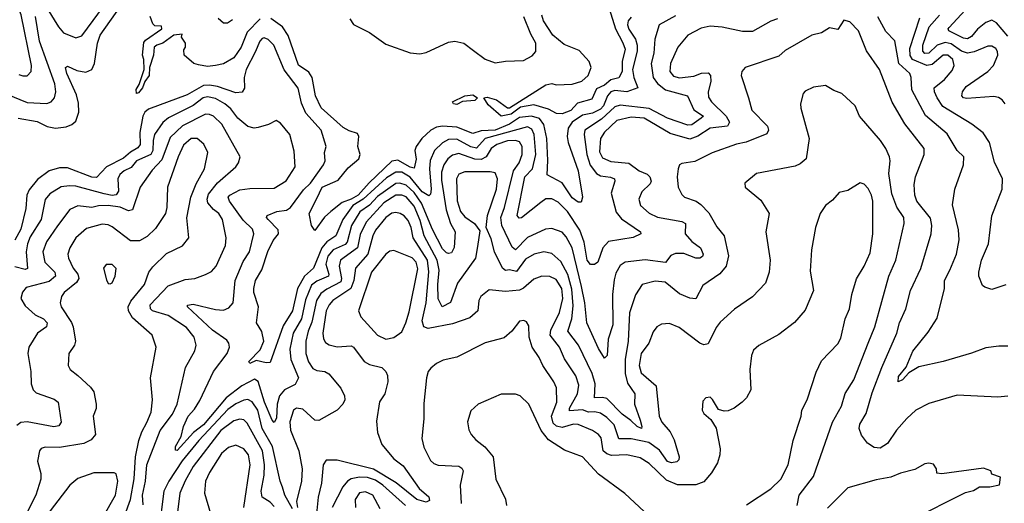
# Model space of a CAD drawing. Extents: x 1443846 to 1577407, y 839182 to 927291.
# Tile 518 of 535: x 1564509 to 1569367, y 902646 to 905031. Entities that reach past the tile are written whole.
import ezdxf

# ---------------------------------------------------------------- set-up
doc = ezdxf.new("R2010")
doc.units = 0

msp = doc.modelspace()

# ---------------------------------------------------------------- linework, layer by layer
at = {"layer": '0CON20XD'}
for points in [[(1564505, 904760.9), (1564525, 904753.6), (1564545, 904754.5), (1564565.5, 904775), (1564566.5, 904805), (1564516.5, 905055), (1564464.8, 905185)], [(1564644.6, 905085), (1564700, 904995), (1564725, 904966), (1564785, 904940.9), (1564815, 904951.1), (1564951, 905135)], [(1564500.8, 904545), (1564595, 904528.3), (1564645, 904504.5), (1564685, 904495.6), (1564738.2, 904501.8), (1564766.2, 904513.8), (1564785, 904530.9), (1564801.1, 904575), (1564798.3, 904618.3), (1564789.2, 904659.2), (1564741.6, 904765), (1564734.5, 904795.5), (1564745, 904801.4), (1564790.7, 904780.7), (1564835, 904771.9), (1564865, 904785.5), (1564878, 904815), (1564892.9, 904915), (1564906.6, 904955), (1565010.2, 905099.8)], [(1567416.6, 905085), (1567448.8, 904985), (1567485, 904917.1), (1567495.4, 904885.4), (1567481.8, 904825), (1567480.6, 904775), (1567465, 904743.5), (1567425, 904734.2), (1567395, 904707.3), (1567355, 904688.9), (1567331.4, 904638.6), (1567260.6, 904619.4), (1567227.6, 904582.4), (1567185, 904565.6), (1567157.2, 904567.2), (1567118.5, 904588.5), (1567045, 904611), (1566980.4, 904599.6), (1566932.9, 904565), (1566885, 904554.4), (1566820.7, 904610.7), (1566798.1, 904645), (1566815, 904649.2), (1566860.8, 904635), (1566915, 904596.2), (1566925, 904596.2), (1567105, 904708.8), (1567135, 904716.7), (1567155, 904710), (1567235, 904711.8), (1567282.8, 904727.3), (1567314.1, 904755.9), (1567328.2, 904795), (1567318.5, 904825), (1567269.4, 904879.4), (1567195, 904907.5), (1567138.9, 904955), (1567092.8, 905025), (1567085, 905053.3)], [(1569095, 904991.4), (1569173.2, 905076.8)], [(1564445, 904663.7), (1564545, 904622.4), (1564642.9, 904617.1), (1564664.7, 904625.3), (1564681.2, 904645), (1564687.6, 904675), (1564681.6, 904715), (1564606.2, 904925), (1564586.9, 905046.9)], [(1567745, 905050), (1567664.4, 905005), (1567642.2, 904935), (1567638.3, 904865), (1567624.4, 904815), (1567634.3, 904745), (1567655.9, 904715.9), (1567695, 904684.8), (1567803.1, 904655), (1567835.8, 904585.8), (1567882.1, 904555), (1567871.5, 904545), (1567825, 904512.7), (1567805, 904511), (1567705, 904544.8), (1567615, 904593.2), (1567471, 904609), (1567445, 904600.8), (1567379.8, 904540.2), (1567297.8, 904485), (1567294.3, 904465), (1567307.7, 904365), (1567323.5, 904313.5), (1567355, 904272.1), (1567375, 904260), (1567424.2, 904254.2), (1567442.9, 904245), (1567445.6, 904235), (1567426.5, 904175), (1567451.6, 904081.6), (1567478, 904048), (1567572, 903985), (1567573.8, 903975), (1567535, 903956.8), (1567413.8, 903936.2), (1567385.2, 903904.8), (1567360.8, 903835), (1567345, 903822.5), (1567325, 903822.7), (1567309.2, 903845), (1567293.8, 903933.8), (1567273.2, 903993.2), (1567211.5, 904085), (1567165, 904131.1), (1567135, 904147.9), (1567105, 904146.9), (1567080.4, 904129.6), (1566985, 904053.2), (1566972.4, 904052.4), (1566963.6, 904065), (1567000.9, 904255), (1567038.9, 904295), (1567055.7, 904365), (1567047.7, 904465), (1567035, 904490.3), (1567015, 904501.8), (1566805.1, 904444.9), (1566762.3, 904397.7), (1566735, 904404.3), (1566665, 904442.1), (1566625, 904439.6), (1566595, 904423.7), (1566555.1, 904384.9), (1566534.6, 904335.4), (1566530.7, 904295), (1566538.4, 904195), (1566535, 904170), (1566528, 904162), (1566495, 904181.6), (1566435, 904253.6), (1566395, 904278.4), (1566365, 904278.5), (1566318.8, 904251.2), (1566204.3, 904145.7), (1566152.7, 904115), (1566103.5, 904045), (1566068.6, 903965), (1566025, 903934.6), (1565999.7, 903905), (1565958.8, 903805), (1565914.4, 903765), (1565879.4, 903705), (1565855, 903595.5), (1565809.5, 903520.5), (1565745, 903340), (1565725, 903338), (1565675, 903349.1), (1565645, 903334.5), (1565638.9, 903345), (1565695, 903402.7), (1565713.4, 903445), (1565703.4, 903493.4), (1565677.9, 903535), (1565686.4, 903615), (1565664.7, 903685), (1565663.9, 903705), (1565672.3, 903745), (1565703.1, 903796.9), (1565732.4, 903887.6), (1565758.6, 903941.4), (1565785.4, 903975), (1565783.9, 903995), (1565734.5, 904045), (1565726.9, 904055), (1565729.2, 904065), (1565778, 904085), (1565825, 904091.2), (1565845, 904104.2), (1565908.4, 904191.6), (1565944, 904225), (1566007.8, 904315), (1566015.3, 904335), (1566012.8, 904375), (1566021.5, 904405), (1565995.9, 904485), (1565919.8, 904569.8), (1565899.3, 904619.3), (1565882.1, 904692.1), (1565813.3, 904783.3), (1565762.5, 904905), (1565735, 904933.3), (1565715, 904940.5), (1565705, 904937.8), (1565692.9, 904925), (1565670.3, 904869.7), (1565625.9, 904785), (1565616.5, 904745), (1565617.6, 904692.4), (1565606.3, 904673.7), (1565575, 904669.6), (1565485, 904700.7), (1565445, 904708), (1565415, 904706), (1565335, 904660.2), (1565145, 904589.4), (1565126.2, 904573.8), (1565116.9, 904555), (1565100.9, 904475), (1565103.1, 904415), (1565091.9, 904398.1), (1565055, 904377.9), (1565021.6, 904348.4), (1564936.7, 904305), (1564888.1, 904251.9), (1564865, 904253.5), (1564745, 904300.4), (1564705, 904300.4), (1564654.8, 904285.2), (1564597.2, 904242.8), (1564555, 904191.8), (1564543.9, 904165), (1564539.4, 904099.4)], [(1565695, 905035.2), (1565630.8, 904969.2), (1565601.4, 904895), (1565565, 904842.5), (1565515, 904813.1), (1565475, 904804.4), (1565435, 904800), (1565391.7, 904808.3), (1565367.5, 904815), (1565320, 904855), (1565318.3, 904881.7), (1565327.5, 904895), (1565327.5, 904915), (1565307.5, 904945), (1565310, 904960), (1565270, 904955), (1565215.4, 904914.6), (1565185, 904905.5), (1565171.9, 904895), (1565169.5, 904855), (1565150, 904795), (1565147.3, 904755), (1565125.6, 904725), (1565115.3, 904694.7), (1565095, 904670), (1565085, 904666.7), (1565083.2, 904686.8), (1565098.3, 904711.7), (1565123.1, 904785), (1565122, 904835), (1565114, 904855), (1565121.7, 904918.3), (1565130, 904930), (1565210, 904985), (1565208.3, 904998.3), (1565175, 905000), (1565165, 905010), (1565153, 905047)], [(1568247.1, 905035), (1568215, 905023.9), (1568125, 904971.9), (1568075, 904971.8), (1567975, 904994), (1567915, 904999), (1567871.8, 904988.2), (1567805, 904953.5), (1567755.9, 904895), (1567719.5, 904815), (1567717.1, 904775), (1567735, 904751.9), (1567765, 904743.5), (1567835, 904752.4), (1567873.3, 904766.7), (1567905, 904769.1), (1567917.6, 904755), (1567919, 904725), (1567905.2, 904675), (1567907.9, 904647.9), (1567922.2, 904625), (1567995.3, 904555), (1568011.5, 904525), (1568001.4, 904505), (1567915, 904495.7), (1567855, 904455.9), (1567815, 904442.1), (1567718.8, 904468.8), (1567590, 904545), (1567525, 904549.4), (1567455, 904532.9), (1567394.3, 904475.7), (1567375.2, 904445), (1567369.7, 904379.7), (1567385, 904349.2), (1567425, 904331.5), (1567515, 904322.9), (1567564.5, 904285), (1567605, 904268), (1567618.3, 904255), (1567623.8, 904235), (1567619.6, 904220.4), (1567578.7, 904181.3), (1567563.8, 904145), (1567571.5, 904115), (1567615, 904076), (1567655, 904056.9), (1567775, 904034.6), (1567794.4, 904025), (1567792.1, 903975), (1567825, 903936.6), (1567867.4, 903905), (1567881.4, 903875), (1567877.9, 903862.1), (1567865, 903854.8), (1567845, 903854.8), (1567785, 903877.5), (1567745, 903877.5), (1567722, 903868), (1567695, 903832.5), (1567595, 903846.6), (1567495.8, 903834.2), (1567471.7, 903818.2), (1567450.3, 903779.7), (1567442, 903748), (1567433.2, 903675), (1567434.7, 903525.3), (1567412.2, 903455), (1567406.9, 903375), (1567395, 903361.9), (1567365, 903409.4), (1567307.8, 903535), (1567297, 903635), (1567280.3, 903715), (1567234.8, 903905), (1567205, 903959.2), (1567185, 903982), (1567135, 904000.9), (1567102.9, 903997.1), (1567015, 903957.1), (1566955, 903895.3), (1566938.3, 903908.3), (1566887.3, 904015), (1566882.3, 904055), (1566901.5, 904105), (1566945.5, 904285), (1566973, 904325), (1566988.7, 904365), (1566987.4, 904405), (1566975, 904428.1), (1566954.5, 904434.5), (1566915, 904433.3), (1566862.7, 904415), (1566835.3, 904395), (1566810.9, 904355), (1566785, 904341.7), (1566755, 904342.5), (1566675, 904370), (1566645, 904362.6), (1566621.1, 904345), (1566600.9, 904315), (1566590.7, 904279.3), (1566590.5, 904239.5), (1566612.3, 904092.3), (1566635, 904025.5), (1566657, 903985), (1566652.9, 903907.1), (1566638.6, 903881.4), (1566625, 903876.9), (1566615, 903880.5), (1566595, 903901.2), (1566546, 903996), (1566492, 904125), (1566455, 904178.3), (1566415, 904214.3), (1566385, 904224.3), (1566365, 904223.3), (1566275, 904158.7), (1566234.6, 904115.4), (1566187.4, 904082.6), (1566146, 904015), (1566125, 903933), (1566115, 903922.6), (1566054.7, 903895.3), (1566029.8, 903865), (1566018.9, 903825), (1566033.8, 903775), (1566031.9, 903765), (1565975, 903741.2), (1565948.8, 903721.2), (1565918.2, 903648.2), (1565898.9, 903555), (1565858.6, 903485), (1565842.2, 903405), (1565846.9, 903355), (1565884.7, 903265), (1565868, 903232), (1565815, 903204.4), (1565790, 903175), (1565779.4, 903135), (1565776.3, 903065), (1565765, 903044.3), (1565755, 903055.6), (1565717.4, 903145), (1565685.5, 903245.5), (1565667.4, 903257.4), (1565605, 903225.2), (1565527.1, 903165), (1565415, 903033.1), (1565366, 902994), (1565285, 902906.5), (1565277.7, 902907.7), (1565277.8, 902925), (1565306.2, 902975), (1565316.7, 903025), (1565340, 903075), (1565370.9, 903109.1), (1565398, 903152), (1565465, 903295.7), (1565532.3, 903385), (1565544.6, 903415), (1565541.2, 903435), (1565530.3, 903450.3), (1565459.5, 903499.5), (1565336.7, 903615), (1565337.3, 903622.7), (1565365, 903627.3), (1565475, 903601.8), (1565515, 903598.7), (1565540.8, 903609.2), (1565562.3, 903635), (1565571.9, 903745), (1565611.5, 903838.5), (1565641.9, 903885), (1565663.3, 903975), (1565657, 903997), (1565611.9, 904041.9), (1565543.7, 904135), (1565537.5, 904155), (1565544.8, 904165.2), (1565595, 904191.2), (1565645, 904197.9)], [(1565488.3, 905038.3), (1565514.6, 905014.6), (1565534.6, 905015.4), (1565558.8, 905031.2)], [(1567525, 905043.4), (1567510.5, 905025), (1567507.6, 905005), (1567515, 904983.3), (1567546.8, 904935), (1567555.8, 904905), (1567556.2, 904875), (1567532.7, 904785), (1567538.4, 904745), (1567558.6, 904695), (1567504.8, 904675.2), (1567445, 904681.5), (1567425.8, 904675), (1567409.1, 904655), (1567389.2, 904605), (1567375, 904588.7), (1567335, 904568.8), (1567285, 904560), (1567235.3, 904524.7), (1567214.2, 904495), (1567210.4, 904455), (1567214.8, 904425), (1567264.8, 904285.2), (1567285.5, 904155), (1567279.4, 904130.6), (1567265, 904131.1), (1567235, 904151.9), (1567185.5, 904225.5), (1567110.6, 904265), (1567114.5, 904335.5), (1567109.6, 904445), (1567094.4, 904514.4), (1567073.1, 904543.1), (1567034.1, 904554.1), (1566975, 904548.4), (1566925, 904516.1), (1566855, 904485.9), (1566785, 904482.5), (1566745, 904468.7), (1566665, 904499.9), (1566594.2, 904505.8), (1566565, 904501), (1566536.6, 904485), (1566492.4, 904445), (1566464.8, 904405.2), (1566459, 904385), (1566465, 904342.5), (1566455, 904298.9), (1566435, 904303.3), (1566375, 904338.5), (1566345, 904332.8), (1566233.9, 904226.1), (1566179.3, 904165), (1566145, 904144.8), (1566100.5, 904129.5), (1566043.5, 904085), (1566012.8, 904057.2), (1565965, 903991.2), (1565947.9, 904015), (1565936.7, 904075), (1565975, 904148), (1566001.5, 904205), (1566080.5, 904239.5), (1566129.6, 904300.4), (1566182, 904345), (1566188.6, 904365), (1566177.9, 904405), (1566182.5, 904455), (1566175, 904470), (1566135, 904482), (1566105, 904498.6), (1565995.6, 904595.6), (1565968.1, 904655), (1565951.7, 904745), (1565935, 904771.6), (1565885, 904806.4), (1565833.2, 904953.2), (1565805.9, 904995.9), (1565747.1, 905037.1)], [(1569385, 903173.1), (1569335, 903168.6), (1569135, 903179.4), (1568995, 903138.5), (1568930, 903105), (1568886.7, 903063.3), (1568834.3, 903005.7), (1568790.1, 902939.9), (1568755, 902917.2), (1568725, 902921.4), (1568692.1, 902942.1), (1568661.9, 902981.9), (1568651.4, 903015), (1568654.8, 903035.2), (1568685, 903089.2), (1568715, 903190), (1568762.8, 903315), (1568836.7, 903485), (1568850.3, 903535), (1568880.4, 903605), (1568904.1, 903695), (1568955.7, 903804.3), (1569006.8, 903975), (1569010, 904015), (1569002.2, 904052.2), (1568934.6, 904135), (1568925.4, 904165), (1568921.4, 904218.6), (1568929.1, 904255), (1568971.8, 904365), (1568970.9, 904395), (1568876.6, 904516.6), (1568813.8, 904623.8), (1568751.5, 904785), (1568687, 904877), (1568647.5, 904975), (1568605, 905020), (1568575, 905028), (1568545, 904981.9), (1568505, 904990.6), (1568465, 904966.2), (1568418, 904955), (1568285, 904878.5), (1568255, 904850.8), (1568088.8, 904795), (1568072, 904775), (1568069.2, 904755), (1568104.5, 904644.5), (1568120.5, 904585), (1568198.2, 904505), (1568203.5, 904485), (1568195, 904467.5), (1568092.7, 904427.3), (1568045, 904416.8), (1567925.8, 904374.2), (1567839.2, 904330.8), (1567775, 904322), (1567763.8, 904315), (1567756.9, 904295), (1567753.1, 904255), (1567758.1, 904205), (1567775, 904168.6), (1567789.2, 904155), (1567845.8, 904135.8), (1567869.5, 904119.5), (1567908.8, 904078.8), (1567948.5, 904008.5), (1567983.9, 903965), (1568005.4, 903865.4), (1567994.6, 903815), (1567962.9, 903777.1), (1567880, 903720), (1567845, 903654.2), (1567815, 903656.5), (1567765, 903678.2), (1567693.6, 903736.4), (1567645, 903741.3), (1567580.6, 903725), (1567546.5, 903673.5), (1567518.1, 903585), (1567510.2, 903445), (1567495.8, 903355), (1567496, 903285), (1567507.4, 903237.4), (1567543.1, 903185), (1567541.8, 903135), (1567570.8, 903055), (1567579.1, 903025), (1567576, 903014), (1567555, 903024), (1567524.5, 903054.5), (1567480.7, 903085), (1567405, 903161.8), (1567385, 903168), (1567344.4, 903165), (1567348.3, 903235), (1567333.7, 903285), (1567265.9, 903425), (1567212.8, 903495), (1567232.3, 903555), (1567239.1, 903619.1), (1567232.4, 903702.4), (1567214.1, 903774.1), (1567178.4, 903838.4), (1567135, 903876.8), (1567095, 903885.3), (1567046.7, 903875), (1567005, 903850), (1566960.5, 903789.5), (1566925, 903797), (1566905, 903794.3), (1566891.6, 903805), (1566851.3, 903885), (1566835, 903950), (1566811.1, 904005), (1566817.6, 904065), (1566861.3, 904195), (1566866.2, 904246.2), (1566854.6, 904274.6), (1566830.9, 904280.9), (1566705, 904280.3), (1566675, 904268.8), (1566663.7, 904245), (1566667.5, 904137.5), (1566684.3, 904085), (1566705, 904057.5), (1566752.2, 904025), (1566779.5, 903989.5), (1566767.7, 903912.3), (1566758.2, 903855), (1566668.9, 903731.1), (1566635, 903635.6), (1566593.8, 903615), (1566573.8, 903653.8), (1566571.4, 903725), (1566579, 903795), (1566568.4, 903845), (1566505.1, 903965), (1566485, 904040.4), (1566455, 904110.9), (1566415, 904156.8), (1566395, 904165.1), (1566365, 904165.4), (1566305, 904127.7), (1566218.6, 904031.4), (1566188.8, 903971.2), (1566175, 903904.7), (1566091.3, 903845), (1566085.2, 903815), (1566096.7, 903755), (1566092.5, 903737.5), (1566025, 903700.9), (1565995, 903679.6), (1565972.8, 903645), (1565950.5, 903539.5), (1565931.5, 903495), (1565919.8, 903445), (1565920.6, 903385), (1565933.3, 903343.3), (1565955, 903310), (1565975, 903300.9), (1566015, 903296), (1566034.7, 903284.7), (1566092.6, 903212.6), (1566111.8, 903175), (1566112.5, 903155), (1566103.3, 903135), (1566075.2, 903104.8), (1565985, 903053.1), (1565965, 903055.6), (1565905, 903109.3), (1565875.3, 903114.7), (1565860.4, 903105), (1565842.3, 903047.7), (1565844.2, 903005.8), (1565886.1, 902905), (1565902.4, 902815), (1565898.8, 902755), (1565874.4, 902655), (1565880, 902625)], [(1566137.9, 905035), (1566155, 905006.7), (1566235, 904967.7), (1566315, 904910.4), (1566435, 904866.7), (1566482.6, 904862.6), (1566515, 904868.5), (1566625, 904919.1), (1566655.5, 904924.5), (1566700, 904915), (1566748, 904878), (1566805, 904836.5), (1566855, 904817.9), (1566905, 904826.2), (1566995, 904829.4), (1567037.7, 904852.3), (1567055.7, 904874.3), (1567056.2, 904915), (1567030, 904960), (1566996.9, 905045)], [(1569385, 903420), (1569339.1, 903420.9), (1569275, 903412.2), (1569205, 903385.5), (1569064.7, 903345.3), (1568945, 903318.5), (1568895, 903289.4), (1568865, 903254.6), (1568842.5, 903245), (1568845, 903271.1), (1568882.4, 903317.6), (1568916, 903395), (1568991.3, 903488.7), (1569035, 903558.8), (1569071.8, 903705), (1569071.2, 903745), (1569098.8, 903795), (1569130.4, 903875), (1569144.7, 903945.3), (1569140.8, 903995), (1569111.7, 904118.3), (1569123.3, 904195), (1569165.5, 904315), (1569166.5, 904355), (1569133.5, 904385), (1569085, 904467.7), (1568977.9, 904557.9), (1568910.8, 904685), (1568907.6, 904745), (1568900.6, 904765), (1568846.7, 904815), (1568826.2, 904926.2), (1568782.5, 904972.5), (1568743, 905045)], [(1569375, 903723.3), (1569305, 903700), (1569270.7, 903710.7), (1569260, 903720), (1569240.9, 903765), (1569240.7, 903785), (1569254, 903845), (1569289.3, 903925), (1569306.1, 904063.9), (1569356.5, 904195), (1569357.5, 904245), (1569318.3, 904328.3), (1569294.3, 904424.3), (1569263.1, 904473.1), (1569206.9, 904515), (1569063.1, 904603.1), (1569034.8, 904644.8), (1569022.4, 904675), (1569021.1, 904695), (1569072.3, 904735), (1569110.4, 904779.6), (1569120, 904805), (1569112.8, 904835), (1569088.1, 904855), (1569066, 904855), (1569011.1, 904808.9), (1568985, 904804.1), (1568913.9, 904835), (1568903.2, 904853.2), (1568901.4, 904888.6), (1568950.1, 905039.9)], [(1569370.8, 904615), (1569355.8, 904635.8), (1569337.6, 904647.6), (1569315, 904651.9), (1569181.2, 904641.2), (1569164.8, 904644.8), (1569157.7, 904655), (1569160.7, 904675), (1569179.3, 904700.7), (1569285.7, 904774.3), (1569313.2, 904805), (1569334.7, 904855), (1569334, 904874), (1569325, 904888.9), (1569305, 904900.8), (1569285, 904900.4), (1569218.7, 904871.3), (1569185, 904866), (1569155, 904876.1), (1569105, 904912), (1569075, 904918.4), (1569035.2, 904905), (1568995, 904865.2), (1568975, 904863.8), (1568964.8, 904875), (1568964.5, 904905), (1568995.9, 904995), (1569047.6, 905052.4)], [(1569385, 904949.4), (1569329, 905015), (1569305, 905027.5), (1569275, 905016.5), (1569235, 904983.8), (1569205, 904947.5), (1569185, 904936.3), (1569165, 904940.2), (1569092.5, 904975), (1569089.4, 904985), (1569095, 904991.4)], [(1568344.6, 902635), (1568354.1, 902685), (1568425, 902777.5), (1568518.4, 903045), (1568563.4, 903125), (1568582.4, 903187.6), (1568625, 903254.2), (1568695.5, 903435.5), (1568727.6, 903515), (1568797.5, 903765), (1568831.1, 903845), (1568873.2, 904025), (1568870.9, 904055), (1568836.2, 904106.2), (1568811.7, 904171.7), (1568797.5, 904272.5), (1568804, 904335), (1568800.8, 904355), (1568782.7, 904395), (1568755.3, 904435.3), (1568653.1, 904555), (1568630.8, 904605), (1568565, 904666), (1568525, 904680.8), (1568485, 904706), (1568425, 904698), (1568385, 904678.8), (1568375, 904666.7), (1568360.6, 904615), (1568363.5, 904593.5), (1568404.5, 904445), (1568389.5, 904345), (1568360.2, 904319.8), (1568335, 904307.8), (1568145, 904271.4), (1568086.7, 904225), (1568088.8, 904205), (1568165, 904140), (1568206.9, 904075), (1568190, 903985), (1568210.9, 903845), (1568207.3, 903785), (1568189.1, 903730.9), (1568125, 903664.4), (1568035, 903602.9), (1567965, 903538.5), (1567945, 903512.2), (1567905, 903431.9), (1567885, 903427.3), (1567865, 903434.6), (1567762.8, 903512.8), (1567715, 903532.5), (1567675, 903528.2), (1567652.2, 903515), (1567635, 903491.4), (1567612.9, 903435), (1567575.3, 903385), (1567565.3, 903325), (1567575, 903289.6), (1567649.1, 903225), (1567663.4, 903075), (1567677.5, 903045), (1567717.5, 902997.5), (1567738.6, 902958.6), (1567763.2, 902875), (1567760.5, 902859.5), (1567750.6, 902849.4), (1567725, 902844.5), (1567705, 902852.2), (1567665, 902906.8), (1567612.3, 902945), (1567525, 902963.2), (1567465, 902964.2), (1567441.9, 903031.9), (1567405, 903069), (1567375, 903089.3), (1567346.8, 903096.8), (1567315, 903094.2), (1567285, 903107.1), (1567222, 903102), (1567221.1, 903115), (1567261.2, 903185), (1567268.4, 903228.4), (1567253.5, 903273.5), (1567197.5, 903357.5), (1567171.7, 903415), (1567125.6, 903475), (1567129.8, 903500.2), (1567172.7, 903587.3), (1567188, 903655), (1567184, 903705), (1567155, 903749.3), (1567125, 903763.8), (1567085, 903765.8), (1567045, 903750.8), (1566995, 903705.9), (1566975, 903696.8), (1566905, 903690.7), (1566825, 903698.2), (1566784.3, 903665), (1566774.6, 903645.4), (1566768.8, 903595), (1566730.5, 903559.5), (1566645, 903530.6), (1566525, 903507.2), (1566503.5, 903515), (1566495.2, 903545.2), (1566513.8, 903633.8), (1566527.4, 903787.4), (1566521.6, 903845), (1566450.2, 903955), (1566439.6, 904005), (1566425, 904039.6), (1566405, 904063.5), (1566385.5, 904075.5), (1566365, 904080.2), (1566345, 904076.7), (1566315, 904055.2), (1566265, 903992.5), (1566251.6, 903965), (1566226.4, 903873.6), (1566165.7, 903805), (1566157.1, 903745), (1566143.3, 903705), (1566053.5, 903645), (1566035.3, 903625), (1566020.2, 903595), (1566004.8, 903484.8), (1566007.2, 903457.2), (1566018.4, 903438.4), (1566035, 903426.4), (1566075, 903417.7), (1566145, 903422.1), (1566156.2, 903415), (1566207.8, 903345), (1566235, 903330.6), (1566295, 903315.3), (1566315.4, 903295), (1566323.8, 903275), (1566325.6, 903245), (1566311.1, 903185), (1566284.7, 903145.3), (1566268.7, 903051.3), (1566274.6, 902995), (1566295.9, 902935), (1566355.3, 902865), (1566400.4, 902830.4), (1566479.2, 902719.2), (1566527.6, 902677.6), (1566530.3, 902659.7), (1566515, 902651.8), (1566468.6, 902665), (1566366.7, 902746.7), (1566255, 902813.7), (1566075, 902859), (1566021.5, 902858.5), (1566005.4, 902834.6), (1565998.4, 902745), (1565982.2, 902675), (1565973.1, 902593.1)], [(1565645, 904197.9), (1565765, 904200.3), (1565824.3, 904235.7), (1565868, 904305), (1565862.9, 904382.9), (1565841.1, 904465), (1565795, 904520), (1565775, 904533.8), (1565736.2, 904513.8), (1565685, 904498.8), (1565665, 904496.2), (1565635, 904503.3), (1565585.2, 904545.2), (1565550.4, 904590.4), (1565521.6, 904615), (1565475, 904642.4), (1565435, 904650.7), (1565414.1, 904645), (1565365, 904607), (1565243.8, 904546.2), (1565215, 904524.1), (1565173.9, 904465), (1565166.7, 904435), (1565166.4, 904385), (1565156.6, 904365), (1565085.7, 904334.3), (1565059, 904301), (1565025, 904285.7), (1565002.9, 904267.1), (1564992.9, 904245), (1564995.5, 904184.5), (1564985, 904167.1), (1564965, 904163), (1564925, 904172.1), (1564785, 904209.2), (1564755, 904210.7), (1564713.8, 904206.2), (1564657.8, 904172.2), (1564634.5, 904144.5), (1564615.2, 904045), (1564560.7, 903959.3), (1564547, 903925), (1564540.7, 903885), (1564546.5, 903803.5), (1564535, 903798.1), (1564485, 903811.7)], [(1566665, 904612.5), (1566650, 904615), (1566644.3, 904625), (1566704.4, 904655.6), (1566745, 904660.8), (1566767.1, 904645), (1566755, 904632.5), (1566693.4, 904626.6), (1566665, 904612.5)], [(1565117.8, 902637.8), (1565113.9, 902685), (1565129.3, 902755), (1565136.4, 902835), (1565201.5, 903005), (1565263.3, 903085), (1565286.3, 903135), (1565327.1, 903315), (1565372.1, 903397.9), (1565379.6, 903425), (1565368.9, 903465), (1565332.3, 903512.3), (1565242, 903572), (1565163.5, 903595), (1565153.6, 903605), (1565152.8, 903625), (1565241.2, 903718.8), (1565325, 903748.8), (1565373.3, 903755), (1565426.2, 903773.8), (1565455, 903789.4), (1565478.2, 903815), (1565523.5, 903916.5), (1565527.7, 903955), (1565509.4, 904045), (1565490.9, 904075), (1565465.4, 904095), (1565436.7, 904126.7), (1565433.1, 904145), (1565440, 904170), (1565485, 904226.6), (1565574.5, 904305), (1565588.9, 904325), (1565596, 904355), (1565505.5, 904515.5), (1565465, 904554.1), (1565445, 904563.5), (1565425, 904564.2), (1565312.4, 904507.6), (1565251, 904449), (1565210.9, 904339.1), (1565162, 904288), (1565102.9, 904205), (1565065, 904093.3), (1565045, 904087.3), (1565005, 904105.6), (1564945, 904114.1), (1564897.7, 904112.3), (1564865, 904103.8), (1564795, 904112.5), (1564756, 904094), (1564695.6, 904014.4), (1564640.9, 903935), (1564623.2, 903885), (1564633.1, 903835), (1564682.5, 903785), (1564684.7, 903765), (1564655, 903739.4), (1564540.6, 903709.4), (1564523, 903687), (1564514.6, 903655), (1564535, 903620), (1564585, 903575.3), (1564625.5, 903555), (1564643.8, 903535), (1564640.9, 903515), (1564596.2, 903483.8), (1564553.2, 903415), (1564549.6, 903385), (1564563.3, 903295), (1564564.7, 903235), (1564575.4, 903205), (1564589.9, 903189.9), (1564679.5, 903159.5), (1564699.4, 903145), (1564712.9, 903045), (1564702.2, 903027.8), (1564677, 903023), (1564545, 903047.1), (1564515, 903043.2), (1564495, 903028.7)], [(1565027, 902587), (1565055.6, 902665), (1565073.8, 902766.2), (1565080.3, 902875), (1565097, 902955), (1565111.6, 902998.4), (1565136.6, 903043.4), (1565156.8, 903095), (1565164.5, 903155), (1565154.5, 903265), (1565182.2, 903415), (1565161.9, 903475), (1565065, 903560.9), (1565045.6, 903595), (1565043.3, 903615), (1565057.9, 903642.1), (1565124.1, 903725), (1565146.2, 903785), (1565165, 903812.2), (1565232.8, 903877.2), (1565312, 903915), (1565342.5, 903955), (1565333.4, 904053.4), (1565352.4, 904155), (1565379.1, 904220.9), (1565420, 904295), (1565437.5, 904375), (1565417, 904417), (1565384.7, 904444.7), (1565355, 904444), (1565317.7, 904412.3), (1565290.5, 904355), (1565238.2, 904205), (1565235.5, 904104.5), (1565228.1, 904075), (1565178.8, 904001.2), (1565138.3, 903961.7), (1565100.4, 903939.6), (1565055, 903940.7), (1564965, 904009.3), (1564945, 904018.6), (1564915, 904021.6), (1564838.7, 904001.3), (1564785, 903955.5), (1564756, 903905), (1564746.7, 903875), (1564749.1, 903855), (1564772.9, 903805), (1564795.7, 903775), (1564800.5, 903755), (1564788.4, 903735), (1564728, 903685), (1564715.4, 903665), (1564708.2, 903635), (1564713.2, 903615), (1564765, 903537.5), (1564773.2, 903515), (1564783.8, 903445), (1564778.5, 903425), (1564751.9, 903385), (1564747.5, 903325), (1564758, 903305), (1564795, 903275.8), (1564858.3, 903218.3), (1564874, 903195), (1564886.9, 903135), (1564886.6, 903113.4), (1564871.4, 903075), (1564883.5, 902985), (1564860.8, 902959.2), (1564825, 902940), (1564705, 902921.2), (1564635, 902922.2), (1564615, 902915.8), (1564606, 902905), (1564596.9, 902853.1), (1564612.7, 902792.7), (1564612.7, 902765), (1564588.7, 902685), (1564542.1, 902595)], [(1568095, 902637.7), (1568215, 902717.1), (1568263.5, 902765), (1568300, 902835), (1568324.3, 902955.7), (1568364.2, 903075), (1568367.5, 903105), (1568394.2, 903155), (1568437.8, 903292.2), (1568465, 903348.6), (1568545, 903431.4), (1568560.5, 903459.5), (1568581.2, 903555), (1568603.1, 903605), (1568615.3, 903675), (1568637.6, 903752.4), (1568675, 903814.3), (1568705, 903881.2), (1568718.8, 903975), (1568718.5, 904135), (1568712.2, 904165), (1568695, 904198.8), (1568675, 904218.8), (1568655, 904226.2), (1568595, 904188), (1568552.2, 904177.8), (1568519.8, 904140.2), (1568485, 904113.8), (1568458.6, 904075), (1568435.6, 904005), (1568415.6, 903895), (1568409.7, 903789.7), (1568425.6, 903694.4), (1568385, 903598.8), (1568332.5, 903537.5), (1568255, 903478), (1568155, 903424.2), (1568129.3, 903400.7), (1568118.9, 903375), (1568110.5, 903305), (1568115.7, 903205), (1568095, 903166.2), (1568074, 903145), (1568033.8, 903115), (1568005, 903101.9), (1567985, 903100), (1567957.5, 903107.5), (1567927.6, 903157.6), (1567915, 903168.8), (1567894.3, 903165.7), (1567880, 903150), (1567875.8, 903105), (1567885, 903088.8), (1567918.8, 903058.8), (1567945.6, 903015.6), (1567964.1, 902914.1), (1567964, 902885), (1567952, 902845), (1567922.5, 902795), (1567885, 902750.8), (1567845, 902737.1), (1567755, 902736.2), (1567700.4, 902760.4), (1567615, 902841.8), (1567569.7, 902869.7), (1567505, 902885.2), (1567429.3, 902880.7), (1567405, 902889.5), (1567387.2, 902905), (1567377.9, 902967.9), (1567364.7, 902984.8), (1567334.3, 903004.3), (1567263.8, 903033.8), (1567241.2, 903035), (1567185, 903019.9), (1567156.7, 903026.7), (1567140.5, 903040.5), (1567133.2, 903075), (1567159.7, 903145), (1567157.3, 903215), (1567143.9, 903245), (1567090, 903325), (1567071.8, 903365), (1567036.9, 903415), (1567022.9, 903465), (1567021.4, 903521.4), (1567009.7, 903539.7), (1566996.4, 903546.4), (1566975, 903543.8), (1566937.5, 903495), (1566898.4, 903461.6), (1566805, 903436.2), (1566665, 903365.7), (1566597.9, 903352.1), (1566564.5, 903335.5), (1566537.4, 903312.6), (1566524.3, 903295), (1566515.6, 903265), (1566502, 903138), (1566502, 903062), (1566492.5, 902965), (1566503.1, 902923.1), (1566536, 902856), (1566551.6, 902841.6), (1566573.5, 902833.5), (1566675, 902828.9), (1566689.6, 902819.6), (1566696.4, 902806.4), (1566682.7, 902735), (1566686.2, 902645)], [(1564539.4, 904099.4), (1564515, 903997.1), (1564485, 903942.9)], [(1566315, 903455.5), (1566355, 903463.3), (1566395, 903491.4), (1566414.5, 903535.5), (1566430.9, 903589.1), (1566472.6, 903802.6), (1566465, 903834.5), (1566445, 903855.7), (1566355, 903892.9), (1566335, 903888.2), (1566315, 903873.6), (1566244.8, 903785), (1566180, 903595), (1566192.2, 903565), (1566274.4, 903475), (1566315, 903455.5)], [(1564955, 903727.5), (1564965, 903733.3), (1564980, 903765), (1564984.1, 903804.1), (1564965, 903823.8), (1564935, 903823.8), (1564922.5, 903805), (1564937.7, 903747.7), (1564945, 903730), (1564955, 903727.5)], [(1567589.2, 902605), (1567495, 902694.3), (1567365, 902789.1), (1567285, 902874.5), (1567197.3, 902907.3), (1567118.5, 902958.5), (1567082.5, 903005), (1567021.1, 903135), (1566977.5, 903175), (1566955, 903184.4), (1566883.9, 903183.9), (1566771.2, 903135), (1566735, 903101.2), (1566717.7, 903047.7), (1566725, 903007.5), (1566736, 902985), (1566758.7, 902958.7), (1566804.5, 902924.5), (1566844.2, 902875), (1566858.1, 902765), (1566905, 902666.2), (1566911.1, 902635)], [(1565855, 902618.1), (1565817.2, 902685), (1565805.6, 902725.6), (1565794.2, 902754.3), (1565756.2, 902925), (1565705.9, 903015), (1565683.2, 903105), (1565655, 903145.3), (1565635, 903157), (1565615, 903154.4), (1565575, 903136.2), (1565535, 903108), (1565393.1, 902955), (1565311.2, 902855), (1565245.1, 902754.9), (1565219.6, 902705), (1565195, 902511.8)], [(1565765, 902630.3), (1565745, 902651.5), (1565705.2, 902675.2), (1565700.3, 902705), (1565714.5, 902785), (1565716.3, 902835), (1565706.8, 902905), (1565631.1, 903041.1), (1565615, 903057.4), (1565595, 903061), (1565565, 903051.6), (1565500.6, 903005), (1565365, 902827.6), (1565325, 902756.5), (1565299, 902695), (1565283.3, 902575)], [(1565614.7, 902625), (1565646, 902835), (1565638.3, 902885), (1565615, 902913.9), (1565575, 902931.5), (1565539.6, 902920.4), (1565505, 902891.8), (1565445, 902797.8), (1565425.4, 902755), (1565420, 902695), (1565450.6, 902595)], [(1568906.8, 902563.2), (1569175, 902698), (1569215, 902708.8), (1569245, 902726.2), (1569295, 902726.7), (1569343, 902737), (1569347.5, 902775), (1569305, 902790), (1569300, 902805), (1569265, 902818), (1569059.2, 902790.8), (1569034, 902794), (1569032.5, 902815), (1569018.3, 902838.3), (1568995, 902843.8), (1568975, 902840.8), (1568925, 902812.5), (1568855, 902794.3), (1568806.2, 902773.8), (1568735, 902760.6), (1568595, 902721.9), (1568495, 902622.1)], [(1564920.6, 902579.4), (1564980.7, 902685), (1564992.5, 902755), (1564985, 902790.8), (1564975, 902796.5), (1564875, 902795.3), (1564795, 902768.4), (1564755.8, 902734.2), (1564620.5, 902559.5)], [(1566411.6, 902635), (1566301.1, 902735), (1566265, 902759), (1566225, 902773.5), (1566185, 902774.9), (1566145, 902766.1), (1566126.1, 902753.9), (1566103.4, 902726.6), (1566050, 902625)], [(1566287.6, 902617.6), (1566251.8, 902685), (1566215, 902701.8), (1566185, 902696.6), (1566163.2, 902665), (1566165, 902624.3)]]:
    msp.add_lwpolyline(points, dxfattribs=at)

doc.saveas('drawing.dxf')
